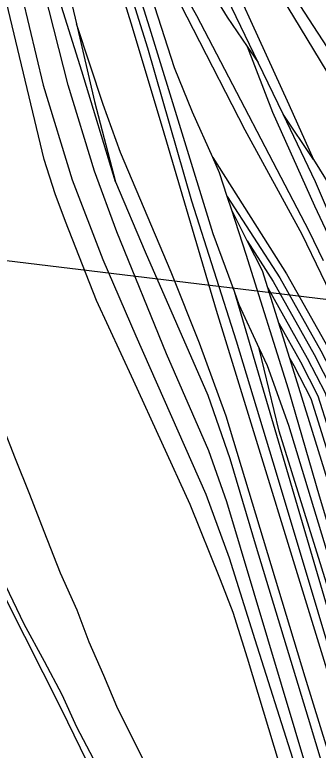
# Model space of a CAD drawing. Extents: x -8.2 to 38.5, y -0.1 to 21.9.
# Drawn here: x 5.2777 to 5.3755, y 16.5125 to 16.7496 of the extents above; entities that cross this region are included whole.
import ezdxf

# ---------------------------------------------------------------- set-up
doc = ezdxf.new("R2010")
doc.units = 0
for name, color, linetype in [('GM_X_Minor_River', 7, 'Continuous'), ('GM_X_Township_Text', 7, 'Continuous'), ('GM_X_US_Location', 7, 'Continuous')]:
    doc.layers.add(name, color=color, linetype=linetype)

msp = doc.modelspace()

# ---------------------------------------------------------------- linework, layer by layer
at = {"layer": 'GM_X_Minor_River'}
for points in [[(5.21269, 16.75328), (5.21501, 16.7431), (5.21745, 16.73331), (5.21929, 16.72321), (5.21875, 16.71249), (5.22262, 16.70175), (5.22651, 16.69177), (5.23079, 16.68216), (5.23423, 16.66953), (5.23698, 16.65959), (5.23975, 16.65002), (5.24327, 16.64043), (5.24861, 16.62813), (5.25401, 16.61773), (5.25823, 16.60584), (5.26212, 16.59586), (5.26636, 16.58511), (5.26989, 16.57552), (5.28064, 16.55321), (5.28713, 16.54126), (5.29289, 16.53047), (5.29753, 16.52009), (5.30401, 16.50776)], [(5.32173, 16.50423), (5.3167, 16.51424), (5.3106, 16.52656), (5.30633, 16.53655), (5.3017, 16.54731), (5.29782, 16.55767), (5.29247, 16.56959), (5.28716, 16.58302), (5.28256, 16.59492), (5.27796, 16.60644), (5.27371, 16.61719), (5.2702, 16.62716), (5.26561, 16.63944), (5.26061, 16.6502), (5.25558, 16.66022), (5.25207, 16.67018), (5.2478, 16.68017), (5.24243, 16.69171), (5.23855, 16.70207), (5.23427, 16.71168), (5.23, 16.72167), (5.22728, 16.73276), (5.22495, 16.74421), (5.22219, 16.75378)]]:
    msp.add_lwpolyline(points, dxfattribs=at)
at = {"layer": 'GM_X_Township_Text'}
msp.add_lwpolyline([(5.20576, 16.67878), (5.41245, 16.65367), (5.53684, 16.6405), (5.58438, 16.63526), (5.58533, 16.63519)], dxfattribs=at)
at = {"layer": 'GM_X_US_Location'}
for p, q in [((5.36953, 16.75255), (5.4049, 16.69786)), ((5.35256, 16.73937), (5.35614, 16.73412)), ((5.36412, 16.71749), (5.35614, 16.73412)), ((5.37392, 16.70291), (5.36412, 16.71749)), ((5.37392, 16.70291), (5.38315, 16.68792)), ((5.34759, 16.68657), (5.34617, 16.69093)), ((5.35259, 16.67671), (5.34759, 16.68657)), ((5.36277, 16.65013), (5.35921, 16.66153))]:
    msp.add_line(p, q, dxfattribs=at)
for points in [[(5.42657, 17.44858), (5.42594, 17.44793), (5.40009, 17.42273), (5.39164, 17.41062), (5.38358, 17.39908), (5.37638, 17.38116), (5.32293, 17.25338), (5.27713, 17.14438), (5.27067, 17.12531), (5.26318, 17.09683), (5.25848, 17.0743), (5.25541, 17.04942), (5.2546, 17.02234), (5.25525, 16.99828), (5.25801, 16.9634), (5.26514, 16.93084), (5.28202, 16.87184), (5.30403, 16.79971), (5.32115, 16.74532), (5.34153, 16.67907), (5.34835, 16.66049)], [(5.41917, 17.43265), (5.40485, 17.41869), (5.39674, 17.40706), (5.38908, 17.3961), (5.38213, 17.3788), (5.32867, 17.25098), (5.28295, 17.14217), (5.27662, 17.12352), (5.26923, 17.0954), (5.26462, 17.07329), (5.26162, 17.04895), (5.26082, 17.02233), (5.26146, 16.9986), (5.26417, 16.96431), (5.27117, 16.93236), (5.28798, 16.87361), (5.30998, 16.80153), (5.31999, 16.77837), (5.33627, 16.74927), (5.37244, 16.67989), (5.37705, 16.67032)], [(5.41511, 17.42392), (5.40746, 17.41647), (5.39954, 17.4051), (5.39211, 17.39447), (5.38529, 17.37751), (5.33182, 17.24966), (5.28614, 17.14096), (5.2799, 17.12254), (5.27256, 17.09462), (5.26799, 17.07273), (5.26503, 17.04868), (5.26424, 17.02232), (5.26487, 16.99879), (5.26756, 16.96481), (5.27448, 16.93319), (5.29125, 16.87457), (5.30962, 16.8144), (5.31884, 16.79316), (5.33183, 16.77212), (5.34613, 16.74878), (5.35256, 16.73937)], [(5.51301, 16.13029), (5.50577, 16.139), (5.49804, 16.15018), (5.49295, 16.16169), (5.46138, 16.26477), (5.42308, 16.3912), (5.38165, 16.52749), (5.34268, 16.65424), (5.32526, 16.71326), (5.31523, 16.7468), (5.29928, 16.79826), (5.27725, 16.87043), (5.26032, 16.92962), (5.25308, 16.96267), (5.25029, 16.99801), (5.24963, 17.02234), (5.25045, 17.0498), (5.25357, 17.07512), (5.25834, 17.09797), (5.26591, 17.12674), (5.27248, 17.14614), (5.31835, 17.25531), (5.37178, 17.38305)], [(5.37408, 17.3821), (5.32064, 17.25434), (5.27481, 17.14526), (5.26829, 17.12603), (5.26076, 17.0974), (5.25603, 17.07471), (5.25293, 17.04961), (5.25212, 17.02234), (5.25277, 16.99814), (5.25555, 16.96303), (5.26273, 16.93023), (5.27963, 16.87114), (5.30166, 16.79899), (5.32047, 16.73886), (5.33461, 16.68954), (5.34907, 16.64449), (5.3619, 16.60191), (5.40185, 16.46858), (5.43736, 16.353), (5.47188, 16.23874), (5.48586, 16.19254), (5.49424, 16.16394), (5.50197, 16.14931), (5.50736, 16.14001)], [(5.31013, 16.69567), (5.29928, 16.73135), (5.29105, 16.75779), (5.2613, 16.87981), (5.25062, 16.92124), (5.24437, 16.9482), (5.2424, 16.96299), (5.24092, 16.98042), (5.24174, 16.98848)], [(5.24174, 16.98848), (5.24749, 16.95675), (5.25259, 16.93044), (5.27199, 16.85268), (5.29473, 16.7586), (5.29754, 16.7466)], [(5.35614, 16.73412), (5.33081, 16.7869), (5.3095, 16.8461)], [(5.40422, 16.68877), (5.39891, 16.69732), (5.34712, 16.78281), (5.33298, 16.80648), (5.32328, 16.82309), (5.3162, 16.83491)], [(5.3162, 16.83491), (5.32542, 16.80911), (5.33907, 16.77985), (5.36603, 16.72066), (5.37392, 16.70291)], [(5.42951, 15.59244), (5.43153, 15.62547), (5.42849, 15.72782), (5.42327, 15.86992), (5.42054, 16.04249), (5.41781, 16.0914), (5.4136, 16.14238), (5.40465, 16.1983), (5.38962, 16.26784), (5.3779, 16.31416), (5.36787, 16.34517), (5.34216, 16.41673), (5.3257, 16.45705), (5.31303, 16.48405), (5.29277, 16.52572), (5.25708, 16.59623), (5.23599, 16.64632), (5.20315, 16.73), (5.19578, 16.74801), (5.17214, 16.81878)], [(5.38249, 16.65333), (5.37028, 16.67869), (5.35187, 16.71239), (5.31866, 16.77733), (5.30701, 16.80062)], [(5.3415, 16.70351), (5.33496, 16.7182), (5.3292, 16.7325), (5.32279, 16.75206), (5.31358, 16.78149), (5.30701, 16.80062)], [(5.46718, 16.09003), (5.46475, 16.12144), (5.46283, 16.13944), (5.46079, 16.1563), (5.45747, 16.1743), (5.45428, 16.19358), (5.44994, 16.2135), (5.4456, 16.23138), (5.43883, 16.25704), (5.43181, 16.28041), (5.42172, 16.31348), (5.40384, 16.37286), (5.3912, 16.41487), (5.37333, 16.47386), (5.35264, 16.54217), (5.34804, 16.55685), (5.34396, 16.56745), (5.33425, 16.59171), (5.31599, 16.63168), (5.30399, 16.65747), (5.29403, 16.68288), (5.29071, 16.69182), (5.28714, 16.70293), (5.26939, 16.7766)], [(5.28009, 16.75534), (5.28678, 16.72691), (5.29616, 16.69633), (5.30602, 16.67068), (5.31671, 16.64602), (5.33923, 16.59506), (5.34679, 16.57451), (5.35501, 16.5482), (5.36718, 16.5099), (5.37918, 16.46995), (5.441, 16.26559), (5.44905, 16.23929), (5.453, 16.22104), (5.46631, 16.15182), (5.46977, 16.12437), (5.47388, 16.08359)], [(5.47651, 16.08606), (5.47486, 16.10365), (5.46845, 16.1561), (5.46056, 16.20328), (5.45102, 16.24636), (5.44083, 16.27874), (5.39447, 16.43065), (5.34597, 16.59259), (5.34022, 16.60903), (5.32657, 16.64027), (5.31062, 16.67956), (5.30339, 16.69912), (5.29484, 16.72691), (5.28727, 16.7569)], [(5.47783, 16.18244), (5.47555, 16.18991), (5.44092, 16.30335), (5.41584, 16.39169), (5.37129, 16.53604), (5.34581, 16.62021), (5.33726, 16.64372), (5.32805, 16.66657), (5.31177, 16.70521), (5.30618, 16.72066), (5.29754, 16.7466)], [(5.29754, 16.7466), (5.30339, 16.72165), (5.31013, 16.69567)], [(5.35256, 16.73937), (5.36077, 16.7182), (5.37425, 16.68795), (5.38444, 16.66624), (5.38652, 16.66139)], [(5.55147, 16.15083), (5.5506, 16.15773), (5.54735, 16.17292), (5.54182, 16.19067), (5.48113, 16.38702), (5.42893, 16.55882), (5.41417, 16.60174), (5.40934, 16.61453), (5.37455, 16.69576), (5.36412, 16.71749)], [(5.34617, 16.69093), (5.34367, 16.69863), (5.3415, 16.70351)], [(5.3415, 16.70351), (5.36521, 16.66608), (5.37852, 16.64241), (5.38461, 16.63057), (5.38839, 16.61857), (5.40631, 16.56053), (5.42225, 16.50842), (5.45234, 16.40944), (5.48456, 16.30159), (5.51564, 16.2018), (5.53915, 16.12453), (5.54768, 16.09741)], [(5.31013, 16.69567), (5.31967, 16.67315), (5.33989, 16.62695), (5.34696, 16.60657), (5.35222, 16.58881), (5.35551, 16.57796), (5.37227, 16.52288), (5.42127, 16.35996), (5.44708, 16.272), (5.45464, 16.24619), (5.45842, 16.23107), (5.465, 16.20854), (5.46829, 16.18766), (5.47338, 16.1538), (5.47667, 16.13226), (5.4798, 16.10365), (5.48243, 16.05515)], [(5.34617, 16.69093), (5.36307, 16.6648), (5.37633, 16.64123), (5.3823, 16.62962), (5.38601, 16.61783), (5.40393, 16.5598), (5.41988, 16.50769), (5.44996, 16.40873), (5.48219, 16.30087), (5.51326, 16.20107), (5.53677, 16.1238), (5.54159, 16.10884)], [(5.51365, 16.14366), (5.51185, 16.14821), (5.50413, 16.17287), (5.46352, 16.30472), (5.4234, 16.43641), (5.37589, 16.5944), (5.36586, 16.62892), (5.35222, 16.67233), (5.34759, 16.68657)], [(5.35921, 16.66153), (5.35748, 16.66707), (5.35259, 16.67671)], [(5.35259, 16.67671), (5.36094, 16.66353), (5.37414, 16.64005), (5.37999, 16.62867), (5.38364, 16.61709), (5.40156, 16.55907), (5.4175, 16.50697), (5.44758, 16.40801), (5.47981, 16.30014), (5.51088, 16.20034), (5.5344, 16.12306), (5.53605, 16.11781)], [(5.34835, 16.66049), (5.38442, 16.53763), (5.4293, 16.39082), (5.45775, 16.2948), (5.49063, 16.18597), (5.49819, 16.16312), (5.50736, 16.14001)], [(5.34835, 16.66049), (5.34992, 16.65622), (5.35643, 16.64199)], [(5.35921, 16.66153), (5.37195, 16.63887), (5.37768, 16.62772), (5.38127, 16.61635), (5.39918, 16.55834), (5.41512, 16.50624), (5.4452, 16.40729), (5.47743, 16.29942), (5.50851, 16.19961), (5.53108, 16.12542)], [(5.36633, 16.63873), (5.3657, 16.64076), (5.36277, 16.65013)], [(5.36277, 16.65013), (5.36977, 16.63769), (5.37538, 16.62678), (5.3789, 16.61561), (5.3968, 16.55761), (5.41274, 16.50552), (5.44282, 16.40658), (5.47505, 16.29869), (5.50613, 16.19888), (5.5268, 16.13095)], [(5.51924, 16.1296), (5.50822, 16.14733), (5.50181, 16.16213), (5.49687, 16.17808), (5.44015, 16.36303), (5.39856, 16.5008), (5.36288, 16.61539), (5.35643, 16.64199)], [(5.35643, 16.64199), (5.35896, 16.63649), (5.36586, 16.61725), (5.4239, 16.42621), (5.45711, 16.31524), (5.49574, 16.19013), (5.50561, 16.15873), (5.51365, 16.14366)], [(5.52206, 16.13799), (5.51909, 16.14294), (5.51448, 16.15215), (5.50873, 16.17007), (5.47075, 16.29453), (5.43573, 16.40862), (5.38773, 16.5699), (5.36633, 16.63873)], [(5.36633, 16.63873), (5.36758, 16.63652), (5.37307, 16.62583), (5.37652, 16.61487), (5.39443, 16.55688), (5.41037, 16.50479), (5.44044, 16.40586), (5.47268, 16.29797), (5.50376, 16.19815), (5.52206, 16.13799)]]:
    msp.add_lwpolyline(points, dxfattribs=at)

doc.saveas('drawing.dxf')
